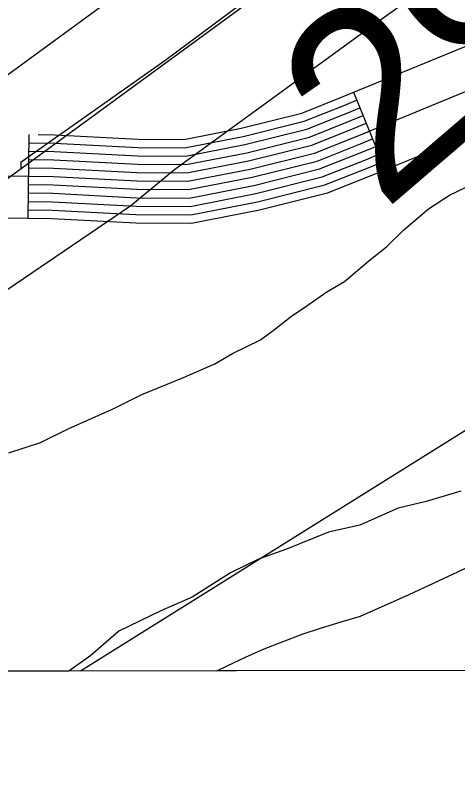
# Model space of a CAD drawing. Extents: x 3324104 to 3361979, y 612876 to 638273.
# Drawn here: x 3348880.9 to 3349039.7, y 618256.9 to 618528.1 of the extents above; entities that cross this region are included whole.
import ezdxf

# ---------------------------------------------------------------- set-up
doc = ezdxf.new("R2010")
doc.units = 0
for name, color, linetype in [('V-FLOD-BASE', 7, 'Continuous'), ('V-GRID-FRAM', 7, 'Continuous'), ('V-LEVE-TOET', 7, 'Continuous'), ('V-RIVR-RANG', 7, 'Continuous'), ('V-ROAD-CNTR', 7, 'Continuous'), ('V-SITE-VEGE', 7, 'Continuous'), ('V-SURV-LINE', 7, 'Continuous'), ('V-TOPO-MAJR', 7, 'Continuous'), ('V-WETL-SWMP', 7, 'Continuous')]:
    doc.layers.add(name, color=color, linetype=linetype)

msp = doc.modelspace()

# ---------------------------------------------------------------- linework, layer by layer
at = {"layer": 'V-FLOD-BASE'}
msp.add_lwpolyline([(3348883.1, 618472.92), (3348883.12, 618475.55), (3348934.59, 618511.86), (3349016, 618572.42), (3349097.4, 618631.67), (3349177.48, 618690.06), (3349285.71, 618767.45), (3349385.57, 618838.8), (3349510.96, 618929.18), (3349618.34, 619009.64), (3349712.94, 619079.28), (3349806.23, 619148.93), (3349825.62, 619167.14), (3349893.52, 619233.5), (3349979.47, 619313.7), (3350058.81, 619388.71), (3350151.38, 619477.61), (3350227.2, 619549.59), (3350310.43, 619618.89), (3350383.11, 619682.14), (3350523.13, 619796.89), (3350632.77, 619886.53)], dxfattribs=at)
at = {"layer": 'V-GRID-FRAM'}
msp.add_lwpolyline([(3328194.09, 636440.75), (3359767.89, 636495.86), (3359807.56, 618312.07), (3328217.89, 618256.93), (3328194.09, 636440.75)], dxfattribs=at)
at = {"layer": 'V-LEVE-TOET'}
for points in [[(3348938.21, 618472.91), (3349009.05, 618524.37), (3349096.15, 618586.63), (3349190.74, 618654.96), (3349298.54, 618733.67), (3349410.29, 618814.54), (3349537.44, 618906.65), (3349677.81, 619010.02), (3349797.92, 619097.38), (3349853.88, 619147.65), (3349909.41, 619198.8), (3349994.46, 619277.7), (3350077.75, 619354.43), (3350179.59, 619453.75), (3350259.37, 619528.32), (3350360.19, 619610.15), (3350427.12, 619665.14), (3350503.77, 619731.86), (3350567.63, 619786.44)], [(3348685.7, 618292.66), (3348760.48, 618346.66), (3348856.83, 618415.41), (3348922.36, 618459.92), (3348938.21, 618472.91)]]:
    msp.add_lwpolyline(points, dxfattribs=at)
at = {"layer": 'V-ROAD-CNTR'}
for p, q in [((3349002.25, 618500.42), (3349013.67, 618472.68)), ((3348885.86, 618485.35), (3348885.44, 618455.35))]:
    msp.add_line(p, q, dxfattribs=at)
for points in [[(3348889.18, 618485.3), (3348895.11, 618485.22), (3348925.03, 618483.67), (3348941.39, 618483.56), (3348961.99, 618487.58), (3348983.68, 618492.98), (3348997.97, 618498.66), (3349042.28, 618516.89), (3349075.81, 618526.94), (3349106.25, 618527.85), (3349133.85, 618525.38), (3349153.65, 618516.4), (3349175.56, 618496.21), (3349195.01, 618468.61), (3349264.65, 618377.33)], [(3348867.37, 618470.61), (3348867.37, 618470.61), (3348894.61, 618470.22), (3348924.59, 618468.67), (3348942.79, 618468.55), (3348965.25, 618472.93), (3348988.28, 618478.67), (3349003.6, 618484.76), (3349047.29, 618502.74), (3349078.23, 618512), (3349105.8, 618512.83), (3349129.97, 618510.67), (3349145.25, 618503.74), (3349164.22, 618486.26), (3349182.91, 618459.74), (3349252.73, 618368.23)], [(3348847.26, 618452.18), (3348868.46, 618455.59), (3348894.12, 618455.23), (3348924.15, 618453.68), (3348944.19, 618453.54), (3348968.5, 618458.28), (3348992.89, 618464.36), (3349009.22, 618470.85), (3349052.31, 618488.58), (3349080.64, 618497.07), (3349105.36, 618497.81), (3349126.09, 618495.96), (3349136.86, 618491.07), (3349152.88, 618476.31), (3349170.82, 618450.86), (3349240.8, 618359.13)], [(3348885.82, 618482.35), (3348895.01, 618482.22), (3348924.94, 618480.67), (3348941.67, 618480.56), (3348962.64, 618484.65), (3348984.6, 618490.12), (3348999.1, 618495.88), (3349003.39, 618497.65)], [(3348885.77, 618479.35), (3348894.91, 618479.22), (3348924.85, 618477.67), (3348941.95, 618477.56), (3348963.3, 618481.72), (3348985.52, 618487.26), (3349000.22, 618493.1), (3349004.53, 618494.87)], [(3348885.73, 618476.35), (3348894.81, 618476.22), (3348924.76, 618474.67), (3348942.23, 618474.55), (3348963.95, 618478.79), (3348986.44, 618484.4), (3349001.35, 618490.32), (3349005.68, 618492.1)], [(3348885.69, 618473.35), (3348894.71, 618473.22), (3348924.68, 618471.67), (3348942.51, 618471.55), (3348964.6, 618475.86), (3348987.36, 618481.53), (3349002.47, 618487.54), (3349006.82, 618489.32)], [(3348885.65, 618470.35), (3348894.61, 618470.22), (3348924.59, 618468.67), (3348942.79, 618468.55), (3348965.25, 618472.93), (3348988.28, 618478.67), (3349003.6, 618484.76), (3349007.96, 618486.55)], [(3348885.61, 618467.35), (3348894.52, 618467.22), (3348924.5, 618465.67), (3348943.07, 618465.55), (3348965.9, 618470), (3348989.2, 618475.81), (3349004.72, 618481.97), (3349009.1, 618483.78)], [(3348885.56, 618464.35), (3348894.42, 618464.23), (3348924.41, 618462.67), (3348943.35, 618462.55), (3348966.55, 618467.07), (3348990.12, 618472.95), (3349005.84, 618479.19), (3349010.24, 618481)], [(3348885.52, 618461.35), (3348894.32, 618461.23), (3348924.33, 618459.67), (3348943.63, 618459.54), (3348967.2, 618464.14), (3348991.04, 618470.09), (3349006.97, 618476.41), (3349011.38, 618478.23)], [(3348885.48, 618458.35), (3348894.22, 618458.23), (3348924.24, 618456.67), (3348943.91, 618456.54), (3348967.85, 618461.21), (3348991.97, 618467.22), (3349008.09, 618473.63), (3349012.52, 618475.45)]]:
    msp.add_lwpolyline(points, dxfattribs=at)
at = {"layer": 'V-SITE-VEGE'}
for p, q in [((3349036.67, 618463.56), (3349046.7, 618468.46)), ((3349029.15, 618458.63), (3349036.67, 618463.56)), ((3349020.35, 618451.21), (3349029.15, 618458.63)), ((3349014.06, 618445.02), (3349020.35, 618451.21)), ((3349007.78, 618440.08), (3349014.06, 618445.02)), ((3348998.99, 618432.67), (3349007.78, 618440.08)), ((3348992.72, 618428.98), (3348998.99, 618432.67)), ((3348983.93, 618422.81), (3348992.72, 618428.98)), ((3348973.89, 618415.41), (3348980.17, 618420.35)), ((3348980.17, 618420.35), (3348983.93, 618422.81)), ((3348968.87, 618411.7), (3348973.89, 618415.41)), ((3348958.84, 618406.79), (3348968.87, 618411.7)), ((3348952.58, 618403.1), (3348958.84, 618406.79)), ((3348941.31, 618398.21), (3348952.58, 618403.1)), ((3348926.29, 618392.09), (3348941.31, 618398.21)), ((3348916.26, 618387.18), (3348926.29, 618392.09)), ((3348899.98, 618379.83), (3348916.26, 618387.18)), ((3348889.96, 618374.92), (3348899.98, 618379.83)), ((3348878.69, 618371.27), (3348889.96, 618374.92)), ((3349040.79, 618357.46), (3349028.29, 618353.82)), ((3349028.29, 618353.82), (3349018.28, 618351.4)), ((3349018.28, 618351.4), (3349004.51, 618345.28)), ((3349004.51, 618345.28), (3348993.26, 618342.87)), ((3348993.26, 618342.87), (3348978.23, 618336.76)), ((3348978.23, 618336.76), (3348968.22, 618333.1)), ((3348968.22, 618333.1), (3348958.2, 618328.19)), ((3348958.2, 618328.19), (3348944.4, 618319.57)), ((3348944.4, 618319.57), (3348933.13, 618314.67)), ((3348933.13, 618314.67), (3348918.1, 618307.31)), ((3348918.1, 618307.31), (3348908.04, 618298.65)), ((3348908.04, 618298.65), (3348900.18, 618293.03)), ((3348900.18, 618293.03), (3348755.05, 618292.78))]:
    msp.add_line(p, q, dxfattribs=at)
at = {"layer": 'V-SURV-LINE'}
for points in [[(3348584.81, 618292.48), (3349767.8, 619156.44)], [(3349785.5, 619132.22), (3348635.8, 618292.57)]]:
    msp.add_lwpolyline(points, dxfattribs=at)
at = {"layer": 'V-TOPO-MAJR'}
msp.add_lwpolyline([(3350633.3, 619692.73), (3350422.84, 619538.3), (3350412.81, 619530.71), (3350402.94, 619522.92), (3349941.4, 619027.92), (3349925.76, 619015.18), (3349909.94, 619002.67), (3349893.86, 618990.5), (3349877.6, 618978.56), (3349780.03, 618908.52), (3349714.96, 618861.59), (3349650.02, 618814.47), (3349585.29, 618767.08), (3349520.69, 618719.5), (3349195.54, 618478.94), (3349181.92, 618469.04), (3349168.2, 618459.3), (3349154.31, 618449.79), (3349140.32, 618440.44), (3348904.31, 618293.04)], dxfattribs=at)
at = {"layer": 'V-WETL-SWMP'}
for p, q in [((3349039.63, 618328.61), (3349056.88, 618336.89)), ((3349022.28, 618320.54), (3349039.63, 618328.61)), ((3349004.83, 618312.68), (3349022.28, 618320.54)), ((3348997.79, 618310.72), (3349004.83, 618312.68)), ((3348990.8, 618308.57), (3348997.79, 618310.72)), ((3348983.88, 618306.23), (3348990.8, 618308.57)), ((3348970.24, 618300.98), (3348977.02, 618303.7)), ((3348977.02, 618303.7), (3348983.88, 618306.23)), ((3348963.54, 618298.07), (3348970.24, 618300.98)), ((3348956.91, 618294.97), (3348963.54, 618298.07)), ((3348953.23, 618293.12), (3348956.91, 618294.97)), ((3349081.85, 618293.35), (3348953.23, 618293.12))]:
    msp.add_line(p, q, dxfattribs=at)

# ---------------------------------------------------------------- texts
at = {"layer": 'V-RIVR-RANG'}
msp.add_text('29.5', height=67, rotation=40.6183, dxfattribs=at).set_placement((3349012.91, 618457.47))

doc.saveas('drawing.dxf')
